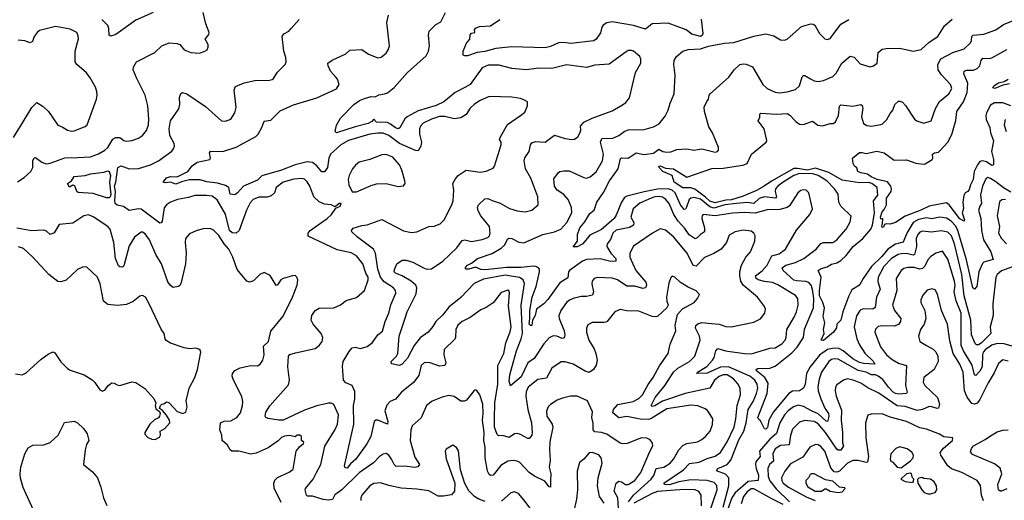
# Model space of a CAD drawing. Extents: x 1443846 to 1577407, y 839182 to 927291.
# Tile 453 of 535: x 1537767 to 1545127, y 904707 to 908300. Entities that reach past the tile are written whole.
import ezdxf

# ---------------------------------------------------------------- set-up
doc = ezdxf.new("R2010")
doc.units = 0

msp = doc.modelspace()

# ---------------------------------------------------------------- linework, layer by layer
at = {"layer": '0CON20XD'}
for points in [[(1537751.1, 907088.9), (1537799.7, 907120.3), (1537850.9, 907165), (1537863.8, 907195), (1537865.7, 907244.3), (1537875, 907267.5), (1537885, 907270), (1537932.5, 907235), (1537965, 907223.1), (1537995, 907227.9), (1538105, 907267.2), (1538199.4, 907269.4), (1538295, 907276.1), (1538355, 907296.4), (1538404.3, 907325), (1538425.6, 907345), (1538463.8, 907406.2), (1538485, 907419.2), (1538515, 907419.2), (1538545, 907395.8), (1538565, 907390.8), (1538605, 907398), (1538654.3, 907415.7), (1538685, 907434), (1538715, 907471.2), (1538729.4, 907515), (1538733.2, 907556.8), (1538725.6, 907655), (1538705.7, 907735), (1538638.6, 907865), (1538614.3, 907925), (1538617.1, 907945), (1538640, 907985), (1538776.2, 908055), (1538828, 908105), (1538883.3, 908126.7), (1538942.5, 908122.5), (1538963.3, 908115), (1538995.5, 908075.5), (1539045, 908054.4), (1539110.7, 908049.3), (1539150, 908065), (1539167.5, 908075), (1539176.7, 908095), (1539175.9, 908115.9), (1539153.8, 908155), (1539179.7, 908190.3), (1539182.5, 908205), (1539158.2, 908268.2), (1539137.8, 908355)], [(1538764.2, 908354.2), (1538635, 908295.6), (1538485, 908189.1), (1538447.3, 908177.3), (1538434.4, 908185), (1538433.1, 908235), (1538425, 908257.1), (1538381.3, 908301.3)], [(1542318.2, 904695), (1542354.7, 904745), (1542488.3, 904865), (1542506.5, 904893.5), (1542525, 904943.8), (1542582.5, 904955), (1542628.5, 904985), (1542655.3, 905014.7), (1542693.3, 905085), (1542724.4, 905115.6), (1542755, 905132.5), (1542833.8, 905145), (1542865, 905160.6), (1542894.2, 905185), (1542927.1, 905225), (1542946.8, 905273.2), (1542947.1, 905315), (1542929.3, 905349.3), (1542908.8, 905378.8), (1542891.4, 905391.4), (1542835, 905412.7), (1542785, 905418.9), (1542605, 905392), (1542485, 905316.7), (1542465, 905310), (1542405, 905314), (1542305, 905333.4), (1542245, 905323.1), (1542200.5, 905360.5), (1542204.5, 905385), (1542237.1, 905422.9), (1542352.5, 905445), (1542395, 905466.9), (1542422.9, 905495), (1542466, 905574), (1542503.1, 905625), (1542548.3, 905711.7), (1542613.1, 905805), (1542628.9, 905875), (1542671.9, 905975), (1542670, 905995), (1542667.5, 906015), (1542683.2, 906096.8), (1542721.3, 906138.7), (1542808.8, 906185), (1542833.3, 906215), (1542847.5, 906245), (1542824.1, 906274.1), (1542765, 906299.4), (1542706.2, 906335), (1542665, 906376.2), (1542645, 906383.3), (1542635, 906372.5), (1542618.8, 906331.2), (1542603.1, 906226.9), (1542604.2, 906195), (1542614, 906165), (1542603.2, 906146.8), (1542537.1, 906082.9), (1542522.5, 906077.5), (1542495, 906080), (1542395, 906120), (1542305, 906122.9), (1542255, 906134.2), (1542215, 906116), (1542155, 906040.5), (1542135, 906035.5), (1542045, 906035.7), (1542015, 906018.8), (1542002.9, 905995), (1542004.5, 905964.5), (1542020.6, 905905), (1542060.6, 905840.6), (1542072.5, 905805), (1542083.8, 905753.8), (1542075, 905717.5), (1542055, 905684.5), (1542025, 905662.7), (1541995, 905672.7), (1541905, 905724.6), (1541845, 905742.1), (1541815, 905743.3), (1541745, 905695.7), (1541705, 905620.9), (1541640.5, 905609.5), (1541568.3, 905551.7), (1541552, 905518), (1541551.3, 905485), (1541564.7, 905384.8), (1541591.8, 905285), (1541598.5, 905215), (1541595, 905193.8), (1541575, 905168.8), (1541565, 905168), (1541509.6, 905199.6), (1541485, 905206.4), (1541465, 905204.3), (1541425, 905177.1), (1541375, 905191.9), (1541345, 905190), (1541335, 905200), (1541317.3, 905255), (1541315.7, 905315), (1541319.2, 905435), (1541342.2, 905575), (1541340, 905715), (1541384.8, 905805.2), (1541400.9, 905885), (1541434.1, 905965.9), (1541440.9, 906005), (1541421.3, 906158.7), (1541427.6, 906257.6), (1541425, 906270), (1541415, 906276.9), (1541365, 906260), (1541305, 906184.3), (1541255, 906148.6), (1541215, 906130.6), (1541135, 906073.1), (1541075.4, 906044.6), (1541043, 906017), (1541028.1, 905985), (1541025.5, 905925), (1541019.2, 905910.8), (1540939.4, 905835), (1540936.4, 905795), (1540952.7, 905735), (1540945.8, 905715), (1540905, 905709.6), (1540835, 905734.7), (1540793.8, 905736.2), (1540769.1, 905715), (1540749.3, 905640.7), (1540711.2, 905588.8), (1540621.1, 905515), (1540576.1, 905463.9), (1540535.4, 905444.6), (1540511.3, 905418.7), (1540496.2, 905375), (1540519.7, 905295), (1540515.8, 905275), (1540445, 905305.5), (1540430, 905305), (1540417.1, 905295), (1540391.5, 905185), (1540361.7, 905128.3), (1540280.5, 905015), (1540240.5, 904979.5), (1540215, 904947.1), (1540199.7, 904949.7), (1540194.4, 904965), (1540264.1, 905275), (1540262.5, 905415), (1540271.6, 905465), (1540271.3, 905521.3), (1540252.3, 905565), (1540205, 905584.3), (1540186.9, 905605), (1540178.9, 905711.1), (1540185, 905743.8), (1540230.4, 905819.6), (1540253.2, 905846.8), (1540275, 905850.8), (1540315, 905842.5), (1540365, 905857.1), (1540405, 905885.8), (1540444.3, 905945), (1540478.5, 905971.5), (1540498.8, 906045), (1540526.9, 906105), (1540541.5, 906168.5), (1540578.5, 906255), (1540576.5, 906275), (1540561.1, 906295), (1540490.6, 906340.6), (1540464.1, 906374.1), (1540442.9, 906435), (1540427.3, 906555), (1540412.2, 906585), (1540291.5, 906675), (1540250, 906715), (1540246, 906725), (1540259.1, 906740.9), (1540325, 906760.9), (1540365, 906767.5), (1540475, 906805.7), (1540635, 906720.6), (1540695, 906708.1), (1540735, 906714.4), (1540825, 906752.9), (1540865, 906757.1), (1540910, 906775), (1540939.2, 906805), (1540997.8, 906915), (1541006.9, 906945), (1541013.3, 907025), (1541005.6, 907075), (1541025, 907109.2), (1541045.7, 907134.3), (1541105, 907175.6), (1541208.7, 907161.3), (1541255, 907168.6), (1541305, 907191.2), (1541315.8, 907205), (1541365.6, 907365), (1541367.1, 907385), (1541354.2, 907405), (1541360, 907425), (1541413.7, 907516.3), (1541510, 907585), (1541542.3, 907607.7), (1541563.3, 907655), (1541562.5, 907685), (1541545, 907696.7), (1541511.2, 907711.2), (1541445, 907721.4), (1541275, 907725.8), (1541205, 907694.3), (1541165, 907667.1), (1541135, 907638.6), (1541105, 907591.4), (1541064, 907566), (1541015, 907558.5), (1540945, 907576.6), (1540905, 907576.9), (1540845, 907556.6), (1540783.8, 907526.2), (1540763.6, 907505), (1540755.4, 907484.6), (1540754.5, 907445), (1540770.8, 907385), (1540764.6, 907355), (1540745, 907320.6), (1540725, 907321.5), (1540605, 907373.8), (1540525, 907434.1), (1540485, 907451.4), (1540445, 907452.7), (1540385, 907444.7), (1540223.7, 907396.3), (1540167.3, 907365), (1540090.9, 907295), (1540077.9, 907265), (1540066.9, 907195), (1540045, 907161.9), (1540025, 907161.9), (1539988.7, 907208.7), (1539955, 907232.6), (1539916.6, 907236.6), (1539875, 907228.4), (1539825, 907214.8), (1539725, 907174), (1539577.4, 907132.6), (1539545, 907101.5), (1539438.8, 907055), (1539395, 907005.4), (1539375, 906991.6), (1539340.8, 906995), (1539330, 907045), (1539305, 907061.8), (1539245, 907078.2), (1539165, 907086.9), (1539115, 907101.8), (1539035, 907102), (1538975, 907088.4), (1538935, 907070.5), (1538895, 907084.8), (1538855, 907081.6), (1538838.8, 907085), (1538865, 907119), (1538895, 907127.6), (1538945, 907125.6), (1539022.5, 907165), (1539055, 907206.7), (1539094.3, 907235.7), (1539187.5, 907255), (1539193.8, 907265), (1539184.4, 907305), (1539193.5, 907316.5), (1539285, 907314.4), (1539385, 907346.4), (1539532, 907428), (1539549.1, 907445), (1539577.1, 907495), (1539595, 907541.2), (1539645, 907549.2), (1539715, 907618.8), (1539814.2, 907664.2), (1539986.7, 907715), (1540135, 907784), (1540154, 907815), (1540142, 907855), (1540130.7, 907870.7), (1540090.8, 907915), (1540071.9, 907955), (1540070.8, 907975), (1540101.7, 907998.3), (1540205, 908044.4), (1540235, 908071.5), (1540325, 908076.5), (1540375, 908042.9), (1540445, 908014.2), (1540469.7, 908020.3), (1540505, 908048.8), (1540522, 908075), (1540531.2, 908105), (1540511.7, 908278.3), (1540522.5, 908335)], [(1538888.8, 907435), (1538882.9, 907485), (1538893.9, 907545), (1538956.5, 907635), (1538963.3, 907665), (1538960.9, 907719.1), (1538971.7, 907748.3), (1538983, 907757), (1539016, 907745), (1539155, 907650), (1539275, 907544), (1539305, 907540.8), (1539345, 907556.2), (1539375.6, 907604.4), (1539385.6, 907644.4), (1539370, 907775), (1539379.3, 907800.7), (1539445, 907829.1), (1539523.6, 907846.4), (1539635, 907848), (1539655, 907853.8), (1539665, 907860), (1539695, 907908.8), (1539751.2, 907965), (1539758, 907985), (1539757.3, 908017.3), (1539740, 908065), (1539728.6, 908175), (1539742, 908195), (1539778, 908215), (1539795, 908233.3), (1539855, 908301.2)], [(1542917.6, 904602.4), (1542980.2, 904785), (1542977.2, 904817.2), (1542959.1, 904839.1), (1542906, 904856), (1542785, 904859.5), (1542695, 904844.4), (1542625, 904823.5), (1542590, 904825), (1542583.1, 904835), (1542729.6, 904935), (1542775, 904982.7), (1542847, 904993), (1542905, 905019.4), (1542965, 905037.3), (1543005, 905065.5), (1543055.7, 905145), (1543107.6, 905255), (1543120.5, 905315), (1543129.2, 905415), (1543155.3, 905495), (1543152.9, 905542.9), (1543136.8, 905575), (1543101.8, 905615), (1543055, 905644.3), (1543025, 905645.7), (1542995, 905631.9), (1542961.8, 905605), (1542925, 905544.7), (1542740.6, 905505), (1542570.9, 905449.1), (1542513.5, 905413.5), (1542495, 905408.5), (1542486.9, 905415), (1542517.4, 905475), (1542591.7, 905568.3), (1542655, 905666.1), (1542687.1, 905695), (1542775, 905744.6), (1542813.8, 905785), (1542853.8, 905905), (1542848.2, 905935), (1542818.8, 905995), (1542822.2, 906015), (1542835, 906026.2), (1542865, 906036.5), (1542938.9, 906028.9), (1542995, 906022.9), (1543045.7, 906005.7), (1543085, 906004.3), (1543255, 906039.2), (1543305, 906064), (1543337.5, 906105), (1543342.9, 906135), (1543335.5, 906155.5), (1543282.9, 906225), (1543176.2, 906315), (1543158.4, 906345), (1543150.9, 906385), (1543151.2, 906418.8), (1543162.1, 906465), (1543195, 906524.2), (1543228.6, 906565), (1543261.2, 906645), (1543263.8, 906685), (1543253.8, 906705), (1543235, 906720), (1543175.5, 906725.5), (1543114, 906715), (1543070.9, 906689.1), (1543051.4, 906635), (1543011.4, 906585), (1542955, 906551.1), (1542885, 906522.2), (1542823.3, 906456.7), (1542801.6, 906461.6), (1542756.7, 906555), (1542655, 906677.5), (1542595, 906725.8), (1542555, 906736), (1542498, 906705), (1542355, 906607.1), (1542328.5, 906555), (1542327.7, 906525), (1542372, 906425), (1542448.3, 906338.2), (1542451.8, 906315), (1542444, 906296), (1542425, 906291.3), (1542365, 906306.8), (1542305, 906308.9), (1542235, 906354.6), (1542195, 906367.5), (1542085, 906372.5), (1542062, 906365), (1542045.5, 906344.5), (1542043.3, 906325), (1542057.2, 906265), (1542048.9, 906241.1), (1542005, 906231.2), (1541965, 906231.2), (1541905, 906216.9), (1541875.8, 906204.2), (1541854.6, 906185), (1541812.9, 906125), (1541798.2, 906085), (1541800, 906065), (1541836.2, 905975), (1541841.5, 905945), (1541837.4, 905922.6), (1541822.9, 905917.1), (1541783.1, 905933.1), (1541755, 905936.8), (1541725, 905921.8), (1541684.2, 905875.8), (1541612.8, 905767.3), (1541565.3, 905734.7), (1541515, 905630.9), (1541435, 905562.5), (1541426.5, 905596.5), (1541430.3, 905645), (1541479.5, 905825), (1541515.7, 905914.3), (1541525.5, 905955), (1541514.4, 906165), (1541541.5, 906328.5), (1541529.6, 906355), (1541502.6, 906372.6), (1541395, 906390.2), (1541235, 906360.2), (1541165, 906327.5), (1541065, 906223.5), (1540975, 906151.6), (1540927.8, 906092.2), (1540876.8, 906045), (1540854.1, 906005.9), (1540820, 905965), (1540759.5, 905920.5), (1540716.3, 905863.7), (1540665, 905770.8), (1540625, 905726), (1540605, 905715.7), (1540546.7, 905726.7), (1540542.5, 905745), (1540582.7, 905785), (1540592.9, 905805), (1540603.8, 905935), (1540647.8, 906067.8), (1540662.1, 906115), (1540730.4, 906249.6), (1540735.8, 906295), (1540728.8, 906315), (1540693.5, 906345), (1540625.9, 906385.9), (1540575.7, 906405), (1540566.9, 906415), (1540567.9, 906432.1), (1540586.7, 906475), (1540625, 906502), (1540655, 906501.4), (1540705, 906487.8), (1540795, 906440), (1540815, 906434.5), (1540845, 906437.3), (1540929.5, 906495), (1541035, 906595.7), (1541075, 906649.4), (1541095, 906653.6), (1541145, 906641.1), (1541225, 906656.1), (1541265, 906671.5), (1541278.9, 906685), (1541284.5, 906705), (1541278.2, 906755), (1541214.6, 906835), (1541195, 906872), (1541190, 906895), (1541197.1, 906915), (1541245, 906962), (1541265, 906962.9), (1541299.1, 906949.1), (1541357.4, 906927.4), (1541428.3, 906888.3), (1541485, 906871.4), (1541545, 906864.3), (1541594.3, 906875.7), (1541642, 906915), (1541640.5, 906975), (1541587.8, 907115), (1541548.8, 907185), (1541537.7, 907245), (1541542.6, 907267.4), (1541574.5, 907315), (1541584.6, 907365.4), (1541595, 907380.8), (1541625, 907388.5), (1541695, 907385.6), (1541765, 907437.5), (1541845, 907411.9), (1541895, 907404.3), (1541915, 907407.5), (1541939.2, 907425), (1541955, 907451.2), (1541961.9, 907475), (1541960, 907505), (1541985, 907533.3), (1542046.7, 907565), (1542195, 907618.9), (1542272.5, 907662.5), (1542298.7, 907681.3), (1542326, 907715), (1542370, 907905), (1542408.8, 907975), (1542410, 908005), (1542402.5, 908025), (1542355.8, 908065.8), (1542340.7, 908070.7), (1542315, 908068.8), (1542299.5, 908060.5), (1542173.2, 907966.8), (1542065, 907961.1), (1542005, 907942.2), (1541855, 907963.6), (1541745, 907936.2), (1541645, 907938.8), (1541555, 907924.5), (1541444.6, 907934.6), (1541351.4, 907961.4), (1541268.6, 907961.4), (1541225, 907940.6), (1541134.4, 907815.6), (1541095, 907794.2), (1541022.5, 907755), (1540938.1, 907685), (1540880.3, 907659.7), (1540745, 907618.5), (1540662.5, 907575), (1540645, 907558.5), (1540607.4, 907492.6), (1540595, 907485.4), (1540575, 907491.2), (1540539.4, 907519.4), (1540515, 907530.6), (1540434.5, 907534.5), (1540415, 907556.7), (1540400.1, 907539.9), (1540372.5, 907525), (1540275, 907500.3), (1540135, 907454.4), (1540126.2, 907465), (1540135, 907512.5), (1540164.3, 907565), (1540265, 907665.3), (1540306.3, 907695), (1540345, 907711.2), (1540395, 907725.6), (1540425, 907723.3), (1540451.2, 907738.8), (1540494.7, 907745.3), (1540516.3, 907753.7), (1540565, 907794.5), (1540665, 907904.4), (1540805, 908030), (1540821.5, 908065), (1540829.6, 908105), (1540821.5, 908185), (1540827.1, 908215), (1540876.7, 908265), (1540915.6, 908284.4), (1540950.8, 908355)], [(1542860.9, 908305), (1542873.9, 908196.1), (1542867.7, 908182.3), (1542855, 908173.8), (1542792.4, 908192.4), (1542748, 908225), (1542615, 908273.3), (1542495, 908269.4), (1542445, 908228.6), (1542355, 908257), (1542195, 908284.7), (1542155, 908276.2), (1542129.5, 908260.5), (1542118.9, 908245), (1542108.1, 908201.9), (1542075, 908155.6), (1542057.6, 908142.4), (1541887.3, 908122.7), (1541835, 908130.3), (1541795, 908128), (1541735, 908099.7), (1541695, 908090.7), (1541445, 908098), (1541325, 908084.1), (1541245, 908062.5), (1541186.2, 908053.8), (1541115, 908030), (1541095, 908028.8), (1541082.5, 908035), (1541082.9, 908065), (1541106.4, 908123.6), (1541132.5, 908155), (1541135, 908186.2), (1541145, 908198.9), (1541168.8, 908205), (1541167.3, 908225), (1541175, 908235.9), (1541205, 908248.9), (1541285.9, 908254.1), (1541355, 908302.1)], [(1542486.4, 906965), (1542402.5, 906927.5), (1542352.7, 906887.3), (1542335.9, 906825), (1542357.7, 906785), (1542355.2, 906764.8), (1542325, 906747), (1542225, 906727.3), (1542200.8, 906705), (1542182.6, 906657.4), (1542157.9, 906625), (1542156.1, 906605), (1542185, 906554.4), (1542222.5, 906515), (1542224.2, 906495), (1542185, 906492.4), (1542105, 906511.8), (1542005, 906508.5), (1541975, 906495.3), (1541876.7, 906425), (1541869.5, 906415), (1541865, 906370), (1541805, 906331.8), (1541715, 906208.2), (1541684.1, 906175.9), (1541630, 906135), (1541620.9, 906089.1), (1541600, 906055), (1541595, 906014), (1541585, 906013.6), (1541575.7, 906025), (1541579.6, 906065), (1541580.3, 906125), (1541598.3, 906225), (1541628.8, 906305), (1541652.7, 906415), (1541652.1, 906435), (1541645.2, 906445.2), (1541625.8, 906455), (1541605, 906456.3), (1541515, 906447.3), (1541405, 906447), (1541249.7, 906430.3), (1541213.7, 906433.7), (1541175, 906448.9), (1541125, 906434.6), (1541104.2, 906434.2), (1541097.8, 906445), (1541114.6, 906465), (1541145, 906480), (1541188, 906515), (1541297.8, 906552.2), (1541365, 906592.4), (1541389.6, 906615), (1541415, 906662), (1541423.3, 906666.7), (1541445, 906663.1), (1541497.4, 906637.4), (1541535, 906632.5), (1541676.2, 906693.8), (1541765, 906713.2), (1541811.5, 906735), (1541857.9, 906785), (1541893.6, 906855), (1541892.1, 906895), (1541865.6, 906955.6), (1541835, 906992.1), (1541783.3, 907025), (1541765.4, 907055), (1541760.2, 907109.8), (1541795, 907158), (1541805, 907165.8), (1541835, 907171.4), (1541875, 907169.4), (1541985, 907120.8), (1542005, 907116), (1542030, 907125), (1542075, 907162), (1542124.4, 907245), (1542130, 907295), (1542107.7, 907385), (1542119.1, 907410.9), (1542200, 907415), (1542246.1, 907433.9), (1542285, 907464.5), (1542315, 907476.1), (1542435, 907479.1), (1542505, 907498.9), (1542548, 907522), (1542590.9, 907579.1), (1542615, 907623.3), (1542628.5, 907675), (1542659.5, 907745), (1542666.7, 907885), (1542655.7, 907964.3), (1542658.9, 907995), (1542677.1, 908025), (1542725, 908065.6), (1542765, 908076.9), (1542855, 908082), (1542915, 908102), (1543035, 908124.4), (1543105, 908130.5), (1543255, 908177.5), (1543345, 908193.3), (1543405, 908180.6), (1543455, 908148.8), (1543485, 908147.5), (1543505, 908154.2), (1543610.5, 908249.5), (1543680.5, 908269.5), (1543698, 908268), (1543709.8, 908259.8), (1543745, 908198), (1543785, 908156.7), (1543805, 908153.3), (1543825, 908160), (1543855, 908200.6), (1543905, 908265.7), (1543965, 908302.9)], [(1545215, 906461.6), (1545106.8, 906423.2), (1545073.1, 906395), (1545064.7, 906375), (1545042.1, 906175), (1545045, 906087.5), (1545020.4, 906005), (1545026.9, 905955), (1544955, 905881.2), (1544935, 905870), (1544920.3, 905869.7), (1544910.1, 905880.1), (1544881.2, 905945), (1544875.8, 906054.2), (1544827.8, 906235), (1544808.9, 906395), (1544755, 906624.4), (1544731.3, 906685), (1544705, 906711.9), (1544655, 906721.9), (1544581.7, 906711.7), (1544515, 906718.9), (1544495, 906711.8), (1544479.6, 906695), (1544468.7, 906665), (1544470.2, 906605), (1544456.3, 906543.7), (1544445, 906539.7), (1544395, 906551.5), (1544355, 906550.5), (1544334.5, 906545), (1544285, 906514.7), (1544227.2, 906455), (1544185.3, 906375), (1544182.4, 906342.4), (1544198.7, 906285), (1544170.8, 906225), (1544162.7, 906147.3), (1544145, 906136.9), (1544075, 906139.4), (1544050.4, 906129.6), (1544021.8, 906085), (1544004.7, 906005), (1544024.3, 905915), (1544045, 905868.5), (1544085, 905807.1), (1544150.5, 905745), (1544160, 905725), (1544075, 905729), (1544045, 905736.3), (1543995, 905764.8), (1543923.4, 905823.4), (1543891.1, 905841.1), (1543855, 905843.6), (1543805, 905835.5), (1543745, 905792.9), (1543675, 905704.7), (1543649, 905655), (1543639.3, 905575), (1543626.5, 905545), (1543595, 905524.8), (1543545, 905522.3), (1543516.4, 905505), (1543400.7, 905369.3), (1543367.2, 905305), (1543358.1, 905251.9), (1543345, 905240), (1543335, 905242.5), (1543305, 905300), (1543290.9, 905310.9), (1543284.7, 905325), (1543355.5, 905505), (1543362.3, 905582.3), (1543336.4, 905625), (1543273.9, 905675), (1543271.9, 905685), (1543285, 905691.8), (1543375, 905694.1), (1543415, 905710.7), (1543539.5, 905810.5), (1543578.2, 905851.8), (1543626.7, 905925), (1543634, 905986), (1543701.1, 906145), (1543703.4, 906215), (1543692.6, 906282.6), (1543683.8, 906315), (1543666.8, 906335), (1543643.8, 906343.8), (1543575, 906346.6), (1543552.9, 906352.9), (1543474.6, 906425), (1543467.5, 906445), (1543494.2, 906465), (1543566.2, 906483.8), (1543628.9, 906515), (1543722.7, 906587.3), (1543755, 906627.3), (1543775, 906633.2), (1543845, 906635.6), (1543875, 906654.4), (1543944.3, 906735), (1543975, 906790), (1543981.2, 906831.2), (1543904.5, 906905), (1543891.1, 906935), (1543885.7, 906995), (1543858.1, 907035), (1543800, 907095), (1543735, 907134.3), (1543695, 907147.9), (1543595, 907149.6), (1543554.7, 907135), (1543474.5, 907085.5), (1543433.2, 907056.8), (1543417.8, 907035), (1543413.2, 907015), (1543424.7, 906975), (1543417.1, 906965), (1543333.7, 906976.3), (1543295, 906962.7), (1543255, 906927), (1543205, 906932.6), (1543126.3, 906926.3), (1543037.1, 906915), (1542955, 906892.2), (1542925, 906901.1), (1542855, 906957.8), (1542805, 906970.7), (1542785, 906966.5), (1542770.9, 906955), (1542752, 906898), (1542745, 906884), (1542735, 906880.6), (1542707.6, 906915), (1542667.8, 907005), (1542643.2, 907025), (1542615, 907036.6), (1542535, 907032.5), (1542435, 907013.6), (1542305, 906979.8), (1542289.1, 906970.9), (1542264.9, 906935.1), (1542225, 906838.1), (1542209.6, 906815), (1542115, 906732.3), (1542029.7, 906690.3), (1541975.5, 906625), (1541935, 906601.2), (1541903, 906603), (1541937.1, 906645), (1541936.9, 906695), (1541955, 906744.2), (1541992.3, 906787.7), (1542029.5, 906850.5), (1542060.6, 906875), (1542081.2, 906935), (1542130.9, 907009.1), (1542175.5, 907094.5), (1542240.2, 907185), (1542258.1, 907261.9), (1542265, 907267.1), (1542315, 907264.7), (1542375, 907303.8), (1542431.3, 907291.3), (1542505, 907303), (1542545, 907331.5), (1542575, 907313.7), (1542605, 907309.8), (1542635, 907311.3), (1542679.5, 907329.5), (1542755, 907335.6), (1542805, 907324), (1542865, 907335.8), (1542965, 907310), (1542983.3, 907315), (1542991.2, 907325), (1542991.2, 907345), (1542945.5, 907455.5), (1542919.2, 907499.2), (1542885.7, 907615), (1542884.2, 907645), (1542902.5, 907687.5), (1542916.7, 907705), (1542921.2, 907735), (1542928.8, 907745), (1543068.9, 907871.1), (1543106.7, 907925), (1543151.2, 907965), (1543175, 907970.6), (1543197.4, 907967.4), (1543245, 907947.1), (1543320.9, 907815), (1543355, 907786.5), (1543415, 907758.2), (1543445, 907754.6), (1543505, 907761.5), (1543565, 907778.5), (1543595.6, 907805), (1543617, 907873), (1543625, 907882), (1543635, 907884.2), (1543677.2, 907857.2), (1543705, 907842.7), (1543735, 907838.5), (1543775, 907846.4), (1543845, 907875.7), (1543869.8, 907900.2), (1543913.7, 907976.4), (1543975, 908027.1), (1544005, 908020), (1544049.1, 907969.1), (1544125, 907948.2), (1544148.8, 907955), (1544175.6, 907974.4), (1544184.2, 908055), (1544215, 908080), (1544245, 908085.6), (1544346.4, 908086.4), (1544445, 908065.6), (1544505, 908078.6), (1544565, 908132.2), (1544631.1, 908175), (1544680.6, 908255), (1544737.5, 908305)], [(1545175, 907010.1), (1545122.2, 907042.2), (1545065, 907088.8), (1545025, 907114.1), (1545005, 907119.6), (1544988.9, 907111.1), (1544964, 907055), (1544948.2, 906991.8), (1544957.3, 906925), (1544944.6, 906905), (1544933.3, 906875), (1544951.1, 906815), (1544955.7, 906725), (1544972.2, 906655), (1545025.3, 906565), (1545043.9, 906506.1), (1544975, 906488.5), (1544963.3, 906476.8), (1544937.5, 906415), (1544921.5, 906305), (1544905, 906286.7), (1544892.4, 906295), (1544844.1, 906505), (1544780.8, 906725), (1544765, 906755.8), (1544730, 906795), (1544695, 906816.3), (1544645, 906822.6), (1544585, 906810.7), (1544545, 906818.1), (1544485, 906807.1), (1544445, 906784), (1544399.2, 906705), (1544372, 906638), (1544315, 906621.5), (1544257, 906585), (1544211.2, 906528.8), (1544134.8, 906455), (1544072, 906365), (1544045.7, 906315), (1543988.5, 906281.5), (1543965, 906236), (1543918.9, 906115), (1543905, 906054), (1543875.7, 906025), (1543872.7, 905997.3), (1543850.8, 905965), (1543775, 905902.9), (1543759.2, 905905), (1543780, 905955), (1543776.2, 905985), (1543784.4, 906035), (1543774, 906084), (1543782.8, 906145), (1543771.3, 906185), (1543744.9, 906235), (1543744.4, 906274.4), (1543758.8, 906375), (1543735.7, 906425), (1543759.1, 906439.1), (1543802.2, 906452.2), (1543835, 906472.3), (1543875, 906481.7), (1543905, 906498.8), (1543945, 906538.2), (1543996.8, 906605), (1544070.4, 906665), (1544128.2, 906735), (1544142.2, 906765), (1544155.6, 906855.6), (1544148.5, 906945), (1544181.2, 906988.8), (1544177.7, 907045), (1544136.7, 907075), (1544115, 907081.9), (1544045, 907079.6), (1543915, 907100.6), (1543815, 907157.8), (1543715, 907189.3), (1543655, 907176), (1543581.5, 907188.5), (1543555, 907186.5), (1543385.8, 907094.2), (1543332.7, 907055), (1543275, 907023), (1543175, 906980.2), (1543086.6, 906953.4), (1543045, 906950.9), (1542965, 906931.1), (1542925, 906942.7), (1542893.5, 906973.5), (1542812.5, 907032.5), (1542783.2, 907043.2), (1542725, 907042.2), (1542659.4, 907085), (1542645, 907136.2), (1542574.1, 907164.1), (1542546, 907195), (1542545, 907206), (1542555, 907207.1), (1542595, 907189.5), (1542654.6, 907184.6), (1542755, 907122), (1542941.3, 907188.7), (1543025, 907190.6), (1543171.7, 907211.7), (1543205, 907225.6), (1543237.1, 907295), (1543346.2, 907385), (1543352.3, 907397.7), (1543333.1, 907485), (1543287.5, 907545), (1543299.3, 907570.7), (1543298.8, 907595), (1543307.5, 907602.5), (1543425, 907593.5), (1543505, 907599.4), (1543525, 907587.5), (1543568.6, 907538.6), (1543595, 907519.4), (1543625, 907516.7), (1543692.7, 907542.7), (1543732.7, 907512.7), (1543767, 907507), (1543825, 907524.4), (1543847.5, 907525), (1543864.5, 907535.5), (1543887.3, 907585), (1543895.7, 907654.3), (1543905, 907664), (1543995, 907653.1), (1544055, 907666), (1544065, 907657.5), (1544068.5, 907638.5), (1544059.1, 907575), (1544073.6, 907525), (1544099.1, 907509.1), (1544135, 907503.8), (1544204.5, 907515.5), (1544217.2, 907522.8), (1544249.2, 907555), (1544275, 907600), (1544294.2, 907625), (1544308, 907665), (1544335, 907690), (1544345, 907692), (1544365, 907682.5), (1544388.8, 907658.8), (1544455, 907556.7), (1544473, 907543), (1544525, 907526.2), (1544580, 907545), (1544612.5, 907637.5), (1544641.9, 907688.1), (1544711.4, 907745), (1544734.3, 907785), (1544725, 907815.8), (1544656.7, 907886.8), (1544633.4, 907925), (1544630.6, 907965), (1544651.6, 908008.4), (1544742, 908055), (1544826.5, 908083.5), (1544873.8, 908126.2), (1544883.1, 908145), (1544884.4, 908175), (1544895, 908184.3), (1544975, 908192.5), (1545065, 908224.4), (1545122, 908265), (1545205, 908299.5)], [(1537720.9, 907419.1), (1537792.2, 907537.8), (1537857, 907643), (1537895, 907680), (1537942.4, 907652.4), (1537983.2, 907613.2), (1538052.7, 907512.7), (1538085, 907500), (1538123.9, 907473.9), (1538155, 907465.6), (1538175, 907468.5), (1538255, 907501.9), (1538270.8, 907515), (1538340, 907705), (1538346, 907735), (1538344.1, 907764.1), (1538332.5, 907795), (1538294.4, 907864.4), (1538265, 907904), (1538193.3, 907965), (1538181.2, 907985), (1538180.6, 908065), (1538205.9, 908155.9), (1538205, 908180), (1538193.3, 908203.3), (1538145, 908228.6), (1538035, 908249.1), (1537915, 908218.6), (1537896.2, 908205), (1537876, 908174), (1537862.1, 908137.9), (1537845, 908127.3), (1537805, 908142.5), (1537755, 908146.3)], [(1545176.4, 907656.4), (1545115, 907679.8), (1545055, 907678.2), (1545025, 907661.4), (1544993, 907605), (1544988.3, 907585), (1544992.2, 907555), (1545018.6, 907495), (1545023.7, 907453.7), (1545045.3, 907395.3), (1545032.5, 907315), (1545047.2, 907255), (1545046.7, 907215), (1545035, 907210.5), (1544995, 907237.8), (1544965, 907245.3), (1544945, 907240.3), (1544926.8, 907215), (1544902.8, 907165), (1544894, 907105), (1544873.5, 907065), (1544865, 907030), (1544855, 907016.4), (1544834.4, 907005), (1544825.3, 906984.7), (1544817.3, 906935), (1544821.1, 906888.9), (1544812.9, 906855), (1544830, 906805), (1544826.2, 906795), (1544795, 906812), (1544715, 906915.6), (1544695, 906930), (1544565, 906907.3), (1544503.8, 906876.2), (1544385, 906831.2), (1544315, 906784), (1544275, 906771.2), (1544245, 906774.2), (1544230.5, 906769.5), (1544225, 906750), (1544215, 906747.5), (1544211.2, 906765), (1544217.5, 906775), (1544220, 906815), (1544205, 906810), (1544200.6, 906825), (1544215, 906864), (1544229.6, 906880.4), (1544245.6, 906915), (1544245.3, 906965), (1544281.2, 907015), (1544284.3, 907035), (1544278.4, 907055), (1544255, 907088), (1544176.4, 907105), (1544131.4, 907125), (1544105, 907145.3), (1544055, 907154.3), (1544032.5, 907165), (1544023.6, 907193.6), (1544007.5, 907205), (1543997.5, 907225), (1543992.5, 907265), (1544045, 907306.2), (1544065, 907307.5), (1544095, 907299.2), (1544175, 907316.9), (1544228.8, 907305), (1544305, 907250.6), (1544395, 907252.5), (1544466.7, 907226.7), (1544520.9, 907219.1), (1544535, 907222), (1544588.8, 907255), (1544594, 907265), (1544591.1, 907295), (1544605, 907304.5), (1544635, 907310.5), (1544648.5, 907321.5), (1544706, 907384), (1544735, 907442.5), (1544764.4, 907545.6), (1544771.2, 907615), (1544821.5, 907685), (1544848.9, 907755), (1544854.8, 907825), (1544824.6, 907895), (1544827.1, 907915), (1544846.9, 907923.1), (1544896.6, 907923.4), (1544925, 907936.1), (1544944.4, 907955.6), (1544955.2, 907995), (1544967.3, 908012.7), (1545015, 908011), (1545035, 908016), (1545145, 908077.7)], [(1545165, 907820.8), (1545115, 907811.2), (1545056, 907785), (1545041.9, 907791.9), (1545050, 907805), (1545085, 907829.4), (1545125, 907838.8), (1545156.7, 907855)], [(1545134.2, 907555), (1545125.4, 907515), (1545142.3, 907465)], [(1542243.2, 904645), (1542239, 904725), (1542211.4, 904775), (1542225.2, 904834.8), (1542245, 904850), (1542265, 904845.3), (1542295, 904826.1), (1542315, 904824.1), (1542365, 904854.6), (1542410, 904915), (1542477.8, 905072.2), (1542499.2, 905115), (1542498, 905135), (1542479.1, 905159.1), (1542455, 905171.4), (1542415, 905172.9), (1542307.1, 905132.9), (1542275, 905129.2), (1542254.7, 905134.7), (1542155, 905202.1), (1542115, 905214.6), (1542065, 905218.7), (1542052.5, 905235), (1542054.7, 905284.7), (1542044.5, 905325), (1542049.1, 905369.1), (1542010.9, 905450.9), (1541935, 905486.7), (1541885, 905484.4), (1541825, 905470.9), (1541785, 905455.5), (1541735, 905422.9), (1541718.1, 905405), (1541705.5, 905374.5), (1541706.5, 905335), (1541747.7, 905275), (1541751.5, 905255), (1541730.3, 905145), (1541726.9, 905085), (1541733.3, 905005), (1541725.4, 904955), (1541736.2, 904905), (1541735.6, 904855.6), (1541735.8, 904805), (1541725, 904807.5), (1541691.2, 904851.2), (1541615, 904886.9), (1541574.4, 904914.4), (1541505, 904989.5), (1541485, 905000.5), (1541455, 905004.5), (1541415, 904999.1), (1541362.3, 904967.7), (1541305, 904895.7), (1541285, 904891.4), (1541275, 904899.2), (1541263.8, 904925), (1541247.1, 905025), (1541246.9, 905105), (1541235.8, 905155), (1541239.5, 905215), (1541225.3, 905305), (1541231.2, 905355), (1541227.7, 905425), (1541206.6, 905496.6), (1541185, 905527.5), (1541175, 905532.5), (1541165, 905527.5), (1541106, 905455), (1541092.7, 905447.3), (1541065, 905449.2), (1541015, 905482.9), (1540975, 905490), (1540925, 905478.6), (1540850.6, 905449.4), (1540808.6, 905415), (1540767.6, 905322.4), (1540700, 905265), (1540690.6, 905235), (1540685.6, 905155), (1540719.8, 905029.8), (1540755.8, 904975), (1540743.2, 904956.8), (1540716.9, 904953.1), (1540645, 904961.8), (1540580, 904960), (1540565, 904974.3), (1540546.5, 905015), (1540525, 905044.3), (1540505, 905055.7), (1540485, 905052.2), (1540455, 905031.5), (1540412.7, 904987.3), (1540305, 904911.2), (1540175, 904784.1), (1540121.8, 904748.2), (1540106.2, 904713.8), (1540075, 904708.8), (1540035, 904711.8), (1539955, 904738.9), (1539917.7, 904737.7), (1539911.9, 904745), (1539900, 904785), (1539902.2, 904795), (1539960.9, 904865), (1539984.6, 904915), (1540018.7, 904975), (1540048.9, 905111.1), (1540125, 905236.9), (1540141.6, 905275), (1540151.1, 905345), (1540115, 905422.5), (1540095, 905432.2), (1540075, 905432.7), (1539987.6, 905412.4), (1539895, 905380.3), (1539735, 905306), (1539705, 905305.3), (1539625, 905319.2), (1539606, 905326), (1539602, 905335), (1539607.1, 905365), (1539636.9, 905413.1), (1539775, 905570), (1539784.6, 905605.4), (1539770.9, 905705), (1539775.5, 905784.5), (1539785, 905796.9), (1539828.8, 905808.8), (1539975, 905842.5), (1540006.6, 905863.4), (1540027.5, 905895), (1540032.9, 905925), (1540020.6, 905955), (1539961.4, 906025), (1539945.6, 906055), (1539950.6, 906089.4), (1539974.3, 906125), (1540005, 906144.3), (1540115, 906145.8), (1540165, 906168.8), (1540208.3, 906201.7), (1540285, 906224), (1540344, 906275), (1540372.9, 906355), (1540372.9, 906375), (1540355.3, 906405.3), (1540332.5, 906475), (1540285, 906535.6), (1540245, 906558.2), (1540139.5, 906579.5), (1539921.9, 906681.9), (1539922.5, 906705), (1539939.2, 906725), (1540065.3, 906814.7), (1540098.6, 906845), (1540130, 906890), (1540162.5, 906905), (1540170, 906925), (1540153.9, 906926.1), (1540125, 906900), (1540095, 906916.7), (1540045, 906921.4), (1540005, 906938.6), (1539966.1, 906976.1), (1539935.4, 907055), (1539915, 907089.2), (1539895, 907107.1), (1539875, 907113.3), (1539815, 907107.5), (1539735, 907085.3), (1539683.3, 907046.7), (1539671.1, 907005), (1539646.9, 906983.1), (1539615.4, 906974.6), (1539555, 906973.6), (1539511.4, 906955), (1539489.5, 906930.5), (1539460.9, 906875), (1539407, 906723), (1539385, 906704.3), (1539355, 906707.5), (1539335, 906724.2), (1539305.5, 906845.5), (1539243.3, 906953.3), (1539205, 906979.6), (1539163.7, 906986.3), (1539075, 906986.8), (1539029, 906971), (1538945.3, 906954.7), (1538895, 906935.5), (1538865, 906916.9), (1538845.5, 906894.5), (1538830.8, 906795), (1538825, 906781.2), (1538815, 906780), (1538675, 906882.5), (1538655, 906886.9), (1538584.4, 906874.4), (1538543.7, 906903.7), (1538495, 906912.7), (1538480.6, 906925), (1538476.7, 906945), (1538482.3, 907015), (1538476.4, 907055), (1538486.3, 907085), (1538499.2, 907195), (1538525, 907206.9), (1538585.3, 907185.3), (1538655, 907187.3), (1538745, 907215.3), (1538805, 907245.4), (1538903.7, 907316.4), (1538917.3, 907335), (1538923.5, 907355), (1538920.5, 907375), (1538888.8, 907435)], [(1540285, 907013.3), (1540395, 907061.2), (1540435, 907072), (1540505, 907076), (1540595, 907053.8), (1540635, 907057.5), (1540647.5, 907075), (1540646.7, 907095), (1540624.2, 907175), (1540605, 907216.2), (1540555, 907272.5), (1540505, 907292.9), (1540475, 907289.2), (1540384.5, 907255.5), (1540305, 907234), (1540276.8, 907213.2), (1540255.6, 907184.4), (1540230, 907135), (1540222.5, 907105), (1540226.7, 907065), (1540253.3, 907013.3), (1540285, 907013.3)], [(1538415, 906968), (1538315, 907000.8), (1538205, 907009.2), (1538194.2, 907015), (1538178.9, 907058.9), (1538165, 907062.5), (1538138.3, 907048.3), (1538123.3, 907075), (1538155, 907096.7), (1538175, 907127.8), (1538255.7, 907134.3), (1538295, 907148.9), (1538395, 907160.8), (1538425, 907171.2), (1538435.8, 907165.8), (1538445.7, 907135), (1538438.6, 907085), (1538446.9, 906993.1), (1538443.9, 906976.1), (1538435, 906968.8), (1538415, 906968)], [(1543025.4, 904655), (1543068.1, 904815), (1543067.1, 904875), (1543042.7, 904902.7), (1542976.8, 904926.8), (1542985.7, 904945), (1543028.3, 904961.7), (1543055.2, 904974.8), (1543083.1, 905006.9), (1543141.6, 905158.4), (1543179.4, 905225), (1543196.7, 905285), (1543211.3, 905385), (1543249.2, 905445), (1543275.8, 905505), (1543284.2, 905545), (1543278.6, 905575), (1543262, 905605), (1543224.6, 905635), (1543064.7, 905704.7), (1543005, 905702.6), (1542905, 905657.7), (1542827.5, 905655), (1542834.2, 905665), (1542902.5, 905707.5), (1542946.9, 905755), (1542959.3, 905775), (1542970.5, 905825), (1542985, 905842.5), (1543043.6, 905823.6), (1543185, 905804), (1543238.3, 905801.8), (1543374.6, 905845.4), (1543415, 905848.1), (1543465, 905876.9), (1543489.1, 905905), (1543496.9, 905925), (1543500.4, 905985), (1543556.8, 906075), (1543574.1, 906115.9), (1543586.2, 906165), (1543584.4, 906215), (1543567.4, 906237.4), (1543435, 906318), (1543395.2, 906335.2), (1543335, 906341.9), (1543286.7, 906355), (1543273.1, 906365), (1543267.3, 906385), (1543317.1, 906422.9), (1543354.7, 906465), (1543388.5, 906535), (1543445, 906550.4), (1543490.6, 906585), (1543573.3, 906726.7), (1543674, 906845), (1543692.7, 906887.3), (1543665.8, 907005), (1543646.7, 907025), (1543625, 907028.6), (1543605, 907022.5), (1543584.2, 907005), (1543521.1, 906908.9), (1543503, 906897), (1543449.1, 906880.9), (1543355, 906879.7), (1543265, 906853.8), (1543185, 906858.3), (1543095, 906854.3), (1542965, 906833.1), (1542875, 906843.3), (1542867.5, 906835), (1542866, 906814), (1542886.2, 906745), (1542886.7, 906715), (1542855, 906694.5), (1542831.7, 906668.3), (1542815, 906660.9), (1542771, 906691), (1542739, 906739), (1542689, 906795), (1542657.5, 906845), (1542621.6, 906925), (1542595, 906959.6), (1542573.2, 906973.2), (1542547.8, 906977.8), (1542515, 906975.2), (1542486.4, 906965)], [(1545135, 906955.3), (1545107.7, 906952.3), (1545090.9, 906939.1), (1545074.7, 906835), (1545090, 906755), (1545083.6, 906705), (1545106.5, 906665), (1545143.8, 906623.8)], [(1539721.7, 904691.7), (1539668.3, 904798.3), (1539665.5, 904834.5), (1539675, 904858), (1539693.1, 904876.9), (1539782, 904918), (1539809.8, 904940.2), (1539834.3, 905075), (1539860.3, 905109.7), (1539889.2, 905130.8), (1539890.7, 905140.7), (1539872.5, 905155), (1539872.5, 905185), (1539860, 905195), (1539840, 905195), (1539825, 905182.5), (1539785, 905192), (1539745, 905186.9), (1539723.6, 905176.4), (1539699.1, 905150.9), (1539625, 905100), (1539535, 905058.9), (1539495, 905052.5), (1539405, 905074.5), (1539353.3, 905073.3), (1539339.4, 905085), (1539319.6, 905119.6), (1539280.8, 905155), (1539278.5, 905195), (1539262.2, 905235), (1539268.8, 905285), (1539295, 905299.2), (1539345, 905300), (1539390, 905325), (1539418.1, 905361.9), (1539433.3, 905415), (1539435.4, 905445.4), (1539427, 905483), (1539364.4, 905605), (1539355.7, 905635), (1539357.5, 905655), (1539375, 905678), (1539415, 905697.1), (1539495, 905715.7), (1539545, 905712.9), (1539564, 905725), (1539584.2, 905755), (1539594.3, 905795), (1539590.4, 905859.6), (1539626.1, 905895), (1539645, 905970.8), (1539735, 906083.8), (1539805.6, 906225), (1539842, 906315), (1539846.7, 906355), (1539837.5, 906375), (1539825, 906386.7), (1539806.4, 906386.4), (1539735, 906366.2), (1539718.8, 906355), (1539695, 906316.7), (1539685, 906313.8), (1539638.3, 906388.3), (1539595, 906410.8), (1539561.2, 906395), (1539513.3, 906346.7), (1539485, 906338.6), (1539465, 906344.3), (1539392.6, 906432.6), (1539361.2, 906525), (1539330.9, 906585), (1539295.6, 906625.6), (1539255, 906687.5), (1539215, 906727.5), (1539195, 906735.8), (1539145, 906739.2), (1539085, 906721.4), (1539035, 906698.6), (1539005.8, 906665), (1539004.3, 906634.3), (1539010.6, 906555), (1539005.5, 906475), (1538974.4, 906335), (1538966, 906315), (1538954.4, 906305.6), (1538915, 906299.1), (1538895, 906312.2), (1538875, 906340), (1538826.5, 906475), (1538784, 906545), (1538736.2, 906655), (1538705, 906699.2), (1538685, 906712), (1538675, 906710.8), (1538624.7, 906675.3), (1538585, 906608.8), (1538545, 906458.8), (1538535, 906450), (1538515, 906452.9), (1538505, 906460), (1538482.4, 906515), (1538470.6, 906635), (1538442.9, 906735), (1538425, 906754.3), (1538316.7, 906826.7), (1538281.1, 906841.1), (1538245, 906834.4), (1538165, 906778.8), (1538061.1, 906768.9), (1538025, 906707.1), (1537995, 906694.3), (1537968.1, 906718.1), (1537945, 906727.7), (1537855, 906721.1), (1537745, 906740.5)], [(1537735, 905652.5), (1537783.9, 905646.1), (1537815, 905658.8), (1537927.5, 905762.5), (1537979.5, 905800.5), (1538015, 905816.7), (1538029.5, 905809.5), (1538075, 905743.3), (1538125, 905693.3), (1538145, 905680), (1538247.5, 905645), (1538307.3, 905607.3), (1538328.8, 905588.8), (1538365, 905532.5), (1538385, 905522.5), (1538405, 905532.5), (1538427.5, 905565), (1538455, 905585.4), (1538473.9, 905583.9), (1538495, 905569.5), (1538515.6, 905564.4), (1538605, 905593.8), (1538635, 905587.5), (1538701.7, 905541.7), (1538768.3, 905468.3), (1538783.3, 905435), (1538780, 905415), (1538785, 905390), (1538811.7, 905371.7), (1538816.7, 905355), (1538812.5, 905335), (1538805, 905323.3), (1538775, 905307.5), (1538740, 905275), (1538701.2, 905215), (1538702, 905202), (1538725, 905176.7), (1538755, 905164), (1538778.3, 905161.7), (1538811.7, 905178.3), (1538820, 905195), (1538817.5, 905225), (1538852.5, 905245), (1538888, 905285), (1538885.7, 905305), (1538865, 905343.8), (1538835, 905377.5), (1538812.5, 905392.5), (1538820, 905415), (1538830, 905425), (1538845, 905427.5), (1538865, 905442.5), (1538875, 905440), (1538885, 905436.2), (1538945, 905370.8), (1538985, 905356.2), (1539007.5, 905365), (1539017.5, 905405), (1539010.5, 905449.5), (1539026, 905514), (1539034.1, 905545.9), (1539076.2, 905625), (1539095.8, 905684.2), (1539120, 905815), (1539115, 905830), (1539105, 905837.5), (1539083.6, 905843.6), (1539035, 905840), (1538995, 905847.5), (1538895, 905880.8), (1538861.7, 905901.7), (1538853.8, 905915), (1538847.1, 905955), (1538825, 905986.7), (1538733.8, 906175), (1538707.5, 906225), (1538685, 906237.5), (1538665, 906233.3), (1538615.8, 906194.2), (1538565, 906170), (1538495, 906162.5), (1538425, 906170.8), (1538394.3, 906195), (1538368.5, 906325), (1538348, 906375), (1538265, 906452.5), (1538235, 906450), (1538197.7, 906432.3), (1538115, 906352.5), (1538075, 906339.2), (1538052.4, 906342.4), (1537985.4, 906395.4), (1537866, 906526), (1537795, 906590.5), (1537758.1, 906601.9)], [(1545185, 905860.5), (1545125, 905875.6), (1545075, 905878.1), (1545035, 905867.5), (1544987.2, 905835), (1544970, 905815), (1544964, 905795), (1544962.9, 905705), (1544945, 905671.9), (1544915, 905638.9), (1544905, 905646), (1544887.7, 905717.7), (1544823, 905825), (1544805.6, 905865), (1544804, 906105), (1544768.3, 906198.3), (1544751.5, 906265), (1544759.1, 906315), (1544756, 906346), (1544705, 906509.4), (1544665, 906570), (1544615, 906554.4), (1544575, 906528.5), (1544556.2, 906505), (1544532.5, 906457.5), (1544515, 906441.1), (1544495, 906436.1), (1544453.5, 906446.5), (1544405, 906447.3), (1544375, 906439.1), (1544355, 906425.6), (1544317.7, 906365), (1544323.3, 906275), (1544292.5, 906165), (1544305.8, 906125.8), (1544352.7, 906065), (1544350.7, 906045), (1544335, 906022.3), (1544305, 906008.6), (1544215, 906012.2), (1544183.4, 906006.6), (1544163.9, 905986.1), (1544159.1, 905965), (1544200.4, 905855), (1544246.1, 905795), (1544289.4, 905759.4), (1544335, 905732.7), (1544395.6, 905715), (1544388.2, 905565), (1544400, 905515), (1544395.3, 905504.7), (1544335, 905500), (1544314.5, 905505), (1544296.9, 905515), (1544262.2, 905552.2), (1544219.7, 905609.7), (1544185, 905636.2), (1544165, 905644), (1544135, 905645.2), (1544095, 905666), (1544035, 905678.4), (1543885, 905762.1), (1543855, 905765.3), (1543835, 905759.3), (1543815, 905743.6), (1543761.1, 905665), (1543743.1, 905613.1), (1543734, 905555), (1543735.7, 905525), (1543755.3, 905464.7), (1543785, 905396.7), (1543812.2, 905355), (1543815.3, 905335), (1543808.8, 905301.2), (1543805, 905295.6), (1543795, 905299.1), (1543735, 905354.5), (1543685, 905377.1), (1543625, 905408.9), (1543585, 905419.1), (1543550.4, 905405), (1543510.4, 905375), (1543485, 905346), (1543449.7, 905285), (1543423.6, 905206.4), (1543375, 905163.2), (1543297.4, 905075), (1543300.9, 905035), (1543270.7, 904995), (1543267.2, 904975), (1543271.6, 904945), (1543290.2, 904895), (1543287.9, 904855), (1543212, 904848), (1543116.1, 904763.9), (1543090.5, 904725), (1543057.8, 904635)], [(1545005.3, 905584.7), (1544942.1, 905455), (1544925, 905433.6), (1544905, 905425.4), (1544885, 905431.8), (1544848.4, 905478.4), (1544830.7, 905525), (1544818.4, 905665), (1544794.1, 905725), (1544745.8, 905805.8), (1544719.8, 905899.8), (1544703.6, 906025), (1544657.2, 906127.2), (1544628.5, 906248.5), (1544610.5, 906280.5), (1544585, 906288.8), (1544550.9, 906279.1), (1544518.6, 906241.4), (1544504, 906205), (1544503.8, 906185), (1544534.2, 906125), (1544540.6, 906065), (1544528.9, 906025), (1544501.1, 905985), (1544486, 905935), (1544496.7, 905895), (1544546, 905865), (1544596.6, 905836.6), (1544616.3, 905816.3), (1544630, 905785), (1544632.9, 905745), (1544601.9, 905685), (1544525.7, 905625), (1544520.3, 905590.3), (1544532.5, 905565), (1544626.9, 905475), (1544642.3, 905425), (1544635, 905396), (1544625, 905393.3), (1544585, 905406.9), (1544565, 905407.1), (1544514.7, 905385.3), (1544475, 905379.5), (1544385, 905409.3), (1544325, 905412.6), (1544188.3, 905508.3), (1544107.1, 905547.1), (1544055, 905582.3), (1544005, 905603.5), (1543955, 905614.5), (1543924, 905606), (1543875, 905570), (1543865, 905553.3), (1543862.8, 905525), (1543870.4, 905485), (1543910.6, 905380.6), (1543906.4, 905305), (1543918.1, 905215), (1543917.3, 905137.3), (1543924, 905115), (1543905, 905082.5), (1543885, 905080.8), (1543875, 905088.9), (1543791.5, 905215), (1543735, 905278.1), (1543705, 905295.2), (1543637.2, 905302.8), (1543595, 905290), (1543545, 905240), (1543527.6, 905192.4), (1543518.3, 905121.8), (1543453, 905117), (1543415, 905092.7), (1543395.9, 905055), (1543401.5, 904998.5), (1543372.7, 904975), (1543359.4, 904945), (1543362.7, 904885), (1543375, 904852.8), (1543422.1, 904792.1), (1543521.4, 904695)], [(1545155, 905746.7), (1545115, 905758), (1545085, 905728.8), (1545051.2, 905658.8), (1545005.3, 905584.7)], [(1544971.7, 904701.8), (1544957.7, 904745), (1544948, 904818), (1544925, 904854.2), (1544810.8, 904915), (1544731.5, 904941.5), (1544705.2, 904965.2), (1544651.5, 905045), (1544648, 905065), (1544673.4, 905096.6), (1544740, 905155), (1544743.3, 905175), (1544675, 905182), (1544642.6, 905202.6), (1544545, 905239.6), (1544495, 905248.8), (1544395, 905295.3), (1544275, 905329.2), (1544215, 905354.5), (1544131.7, 905351.7), (1544107.5, 905342.5), (1544090, 905285), (1544091.5, 905175), (1544112.9, 905035), (1544105, 904991.4), (1544095, 904989.1), (1544035.2, 905005.2), (1543995, 905005.8), (1543955, 904983.9), (1543896.2, 904923.8), (1543875, 904916.6), (1543855, 904919.6), (1543830.7, 904950.7), (1543785, 905073.3), (1543755, 905108.6), (1543735, 905122), (1543716.1, 905123.9), (1543674.6, 905105.4), (1543620.7, 905029.3), (1543529.2, 904980.8), (1543485.4, 904924.6), (1543462.7, 904875), (1543463.4, 904855), (1543473.7, 904835), (1543515.1, 904805.1), (1543645, 904732.3), (1543713.8, 904705)], [(1537881.8, 904605), (1537793.8, 904803.8), (1537773.4, 904873.4), (1537769.1, 904905), (1537776.3, 904953.7), (1537804.4, 905055), (1537830.2, 905099.8), (1537865, 905118.1), (1537947.6, 905122.4), (1537995, 905139.5), (1538054.4, 905195), (1538101.5, 905288.5), (1538175, 905298.1), (1538200, 905285), (1538243.8, 905245), (1538270, 905205), (1538282.5, 905155), (1538267.1, 905125), (1538256.9, 905085), (1538244.4, 904975), (1538310.6, 904920.6), (1538348, 904875), (1538374, 904805), (1538392, 904725), (1538418.3, 904668.3)], [(1545145, 904792.6), (1545105, 904776.4), (1545095, 904775.9), (1545085, 904784.6), (1545080, 904825), (1545108.4, 904905), (1545096.2, 904946.1), (1545055, 904980.4), (1544889.7, 905049.7), (1544875, 905070), (1544880.9, 905095), (1544897.3, 905115), (1544985, 905160.8), (1545025, 905189.1), (1545075, 905219.6), (1545115, 905231.1), (1545155, 905233.1)], [(1541247, 904697), (1541195, 904717.8), (1541166.3, 904736.3), (1541125, 904778.8), (1541093.2, 904833.2), (1541061.2, 904935), (1541046.8, 905076.8), (1541031.7, 905101.7), (1541005, 905120), (1540955, 905088.8), (1540948, 905075), (1540955.9, 905015.9), (1541018.6, 904835), (1541016.7, 904775), (1540995, 904747.1), (1540935, 904737.5), (1540895, 904738.9), (1540825, 904777.5), (1540735, 904791.5), (1540617.8, 904797.8), (1540525, 904817.5), (1540465, 904838.1), (1540415, 904832.2), (1540385, 904814.3), (1540324.4, 904745), (1540315.7, 904725), (1540316.7, 904705)], [(1542136.4, 904685), (1542100.5, 904735), (1542086.7, 904815), (1542092.2, 904875), (1542121.1, 904985), (1542112.5, 905025), (1542095, 905047.1), (1542045, 905063.3), (1542025, 905063.1), (1541985, 905013.8), (1541951.4, 904988.6), (1541934.3, 904925), (1541937.1, 904785), (1541928.6, 904715), (1541905.8, 904615)], [(1544355, 904950.6), (1544427.1, 905002.9), (1544445.4, 905025), (1544449.4, 905045), (1544436.3, 905066.3), (1544401.3, 905091.3), (1544345, 905105.6), (1544316.6, 905093.4), (1544280, 905055), (1544274, 905015), (1544280, 905000), (1544295, 904992.5), (1544326.7, 904955), (1544355, 904950.6)], [(1543885, 904766.2), (1543915, 904770), (1543937.5, 904795), (1543935, 904800), (1543896.1, 904806.1), (1543845, 904849.4), (1543790.5, 904860.5), (1543705, 904904), (1543685, 904905.7), (1543675, 904898.8), (1543664.3, 904875.7), (1543644, 904855), (1543644.2, 904835), (1543658.8, 904808.8), (1543713.8, 904775), (1543760, 904775), (1543785, 904792.5), (1543795, 904792.5), (1543825, 904776), (1543885, 904766.2)], [(1544445, 904840), (1544450, 904865), (1544440, 904875), (1544432.5, 904905), (1544425, 904910), (1544396.7, 904905), (1544352.5, 904865), (1544385, 904847.5), (1544445, 904840)], [(1544575, 904754.4), (1544610, 904765), (1544623.8, 904785), (1544621.2, 904815), (1544602, 904845), (1544575, 904864.2), (1544525, 904870), (1544513, 904877), (1544487, 904873), (1544478.3, 904861.7), (1544480, 904835), (1544511.2, 904785), (1544527.5, 904765), (1544554.5, 904754.5), (1544575, 904754.4)], [(1541615.8, 904605), (1541535, 904710), (1541495, 904758), (1541465, 904770.8), (1541438.3, 904761.7), (1541368.7, 904701.3)], [(1542862.8, 904665), (1542861.8, 904745), (1542844, 904774), (1542815, 904785.3), (1542735, 904787), (1542535, 904771.8), (1542495, 904757), (1542358.5, 904685)], [(1543475, 904674.8), (1543388.3, 904718.3), (1543255, 904794), (1543235, 904793), (1543205, 904771.1), (1543178.4, 904735), (1543160.6, 904679.4)]]:
    msp.add_lwpolyline(points, dxfattribs=at)

doc.saveas('drawing.dxf')
